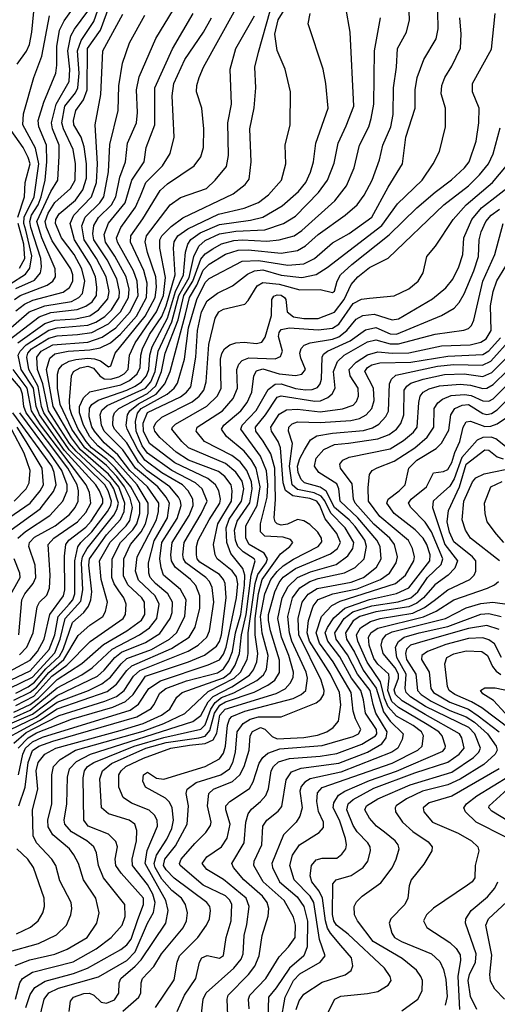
# Model space of a CAD drawing. Extents: x 997028 to 1115134, y 536408 to 618974.
# Tile 286 of 473: x 1018903 to 1021226, y 591760 to 596546. Entities that reach past the tile are written whole.
import ezdxf

# ---------------------------------------------------------------- set-up
doc = ezdxf.new("R2010")
doc.units = 0

msp = doc.modelspace()

# ---------------------------------------------------------------- linework, layer by layer
at = {"layer": '0CON10XD'}
for points in [[(1018797.3, 594995), (1018950, 595125), (1019025, 595154.5), (1019155, 595176.6), (1019191.6, 595195), (1019208.8, 595215), (1019220.6, 595275), (1019205.6, 595335), (1019169.1, 595405), (1019107.6, 595485), (1019078, 595555), (1019079.7, 595575), (1019095, 595601.9), (1019175, 595669.1), (1019210.6, 595719.4), (1019228.8, 595775), (1019228.3, 595845), (1019217.7, 595927.7), (1019202.4, 595975), (1019167.1, 596035), (1019164.8, 596055), (1019176.9, 596105), (1019213.3, 596156.7), (1019231.2, 596205), (1019232.8, 596405), (1019295.8, 596494.2), (1019355.2, 596655)], [(1018885, 595239.7), (1018975, 595278.9), (1019005.5, 595315), (1019010.3, 595345), (1019006.6, 595385), (1018957.1, 595535), (1018952.8, 595565), (1018961.5, 595595), (1018993.5, 595646.5), (1019008.7, 595685), (1019026.9, 595765), (1019035.9, 595854.1), (1019033.3, 595935), (1018996.2, 596025), (1018993, 596055), (1019020.4, 596145), (1019079.2, 596285), (1019084.8, 596325), (1019083.4, 596415), (1019097.2, 596495), (1019119.8, 596540.2), (1019221.1, 596685)], [(1018885, 595130), (1018927.3, 595162.7), (1018967.4, 595182.6), (1019115, 595221.6), (1019145.4, 595244.6), (1019162, 595275), (1019162.3, 595305), (1019152.2, 595335), (1019061.5, 595471.5), (1019033.2, 595535), (1019027.7, 595565), (1019041.6, 595605), (1019075, 595656.4), (1019150.4, 595725), (1019173.6, 595765), (1019174.6, 595845), (1019164.2, 595915), (1019115.9, 596015), (1019108.9, 596045), (1019123.3, 596125), (1019175, 596190.2), (1019186.7, 596215), (1019192.4, 596285), (1019185.3, 596395), (1019202.6, 596445), (1019263.8, 596536.2), (1019315, 596681.2)], [(1018716.8, 593065), (1018965, 593169.3), (1019085, 593260.8), (1019281.3, 593355), (1019315, 593384.5), (1019366.6, 593445), (1019398.9, 593471.1), (1019515, 593518.7), (1019585, 593562.4), (1019635.5, 593635), (1019644.2, 593665), (1019647.2, 593715), (1019624.1, 593755), (1019564.1, 593805), (1019538.3, 593835), (1019530.8, 593855), (1019530, 593905), (1019558, 594012), (1019622.4, 594125), (1019631.8, 594195), (1019616, 594225), (1019574.6, 594275), (1019466.5, 594366.5), (1019404.7, 594454.7), (1019314.6, 594545), (1019300.5, 594575), (1019294.9, 594625), (1019302.2, 594647.8), (1019329.1, 594670.9), (1019515.6, 594755), (1019540.6, 594785), (1019561.5, 594835), (1019576.4, 594935), (1019643.2, 595076.8), (1019677.1, 595205), (1019726.8, 595293.2), (1019750.1, 595395), (1019775.3, 595444.7), (1019805, 595471.7), (1019875, 595504), (1019955, 595517.5), (1020095.9, 595524.1), (1020185.5, 595555), (1020245, 595590.2), (1020356.3, 595705), (1020400.7, 595765), (1020431.9, 595848.1), (1020452.1, 595945), (1020490.9, 596029.1), (1020527.4, 596125), (1020510, 596485), (1020489.2, 596605)], [(1018835, 593368), (1018955, 593432.6), (1018990.4, 593475), (1019021.9, 593535), (1019050, 593655), (1019116.4, 593745), (1019122.3, 593775), (1019121.9, 593938.1), (1019127.5, 593995), (1019142.5, 594015), (1019225, 594078.9), (1019251.2, 594108.8), (1019307.2, 594195), (1019307.4, 594215), (1019291.9, 594255), (1019273.3, 594285), (1019122, 594452), (1018999.5, 594625), (1018983.3, 594665), (1018969.9, 594755), (1018910.6, 594845), (1018896.8, 594915), (1018905.1, 594935), (1018934.5, 594965.5), (1019045, 595037), (1019085, 595048.4), (1019235, 595060.7), (1019274.2, 595075.8), (1019317.8, 595102.2), (1019350, 595135), (1019386.8, 595195), (1019389.6, 595225), (1019376.5, 595286.5), (1019328.2, 595378.2), (1019264.1, 595475), (1019258.9, 595505), (1019263.5, 595545), (1019286.6, 595583.4), (1019349.5, 595645), (1019371.1, 595685), (1019390.6, 595779.4), (1019417.7, 595855), (1019428, 595945), (1019470.7, 596045), (1019475.7, 596095), (1019471.7, 596205), (1019485, 596268.1), (1019566, 596454), (1019651.6, 596595)], [(1018875, 593180.3), (1018955, 593216.8), (1018995, 593248.4), (1019085, 593338.1), (1019205, 593416.4), (1019311, 593509), (1019424.8, 593575), (1019495, 593627.5), (1019512.3, 593655), (1019510.8, 593715), (1019497.8, 593735), (1019429.3, 593799.3), (1019407.8, 593842.2), (1019410.3, 593925), (1019443.1, 593995), (1019493.7, 594056.3), (1019515.3, 594095), (1019528.3, 594145), (1019528.9, 594195), (1019474.7, 594285), (1019360.7, 594410.7), (1019283.8, 594475), (1019245, 594518.3), (1019213.2, 594575), (1019194.7, 594635), (1019194.4, 594665), (1019213, 594707), (1019245, 594736.7), (1019395, 594771.3), (1019437.4, 594792.6), (1019475.4, 594825), (1019490, 594855), (1019492.2, 594915), (1019501.1, 594945), (1019535.3, 595015), (1019595, 595103), (1019616, 595154), (1019659.9, 595305), (1019650.7, 595435), (1019654.1, 595465.9), (1019671.7, 595495), (1019720.9, 595529.1), (1019869.4, 595600.6), (1019995, 595629.5), (1020065, 595657.1), (1020113.9, 595695), (1020176.8, 595765), (1020197.3, 595845), (1020194.5, 595935), (1020218.2, 596035), (1020219.5, 596195), (1020194.6, 596305), (1020155, 596396), (1020144.5, 596475), (1020159.8, 596545), (1020188.9, 596591.1)], [(1018753.8, 593006.2), (1019000.3, 593139.7), (1019085, 593195.2), (1019329.5, 593280.5), (1019374.3, 593315.7), (1019425, 593382.6), (1019449.4, 593405), (1019641.4, 593488.6), (1019727.4, 593545), (1019757.3, 593592.7), (1019780.2, 593685), (1019778.8, 593745), (1019759.8, 593795), (1019733.9, 593825), (1019659.4, 593885), (1019642.1, 593915), (1019638.2, 593945), (1019644.6, 594005), (1019727.3, 594135), (1019747.6, 594185), (1019745.2, 594215), (1019722, 594255), (1019694.4, 594284.4), (1019595, 594343.7), (1019511.6, 594405), (1019477.9, 594455), (1019425.4, 594555), (1019420.5, 594575), (1019427.8, 594625), (1019439.5, 594645), (1019481.1, 594678.9), (1019567, 594725), (1019608.9, 594775), (1019634.5, 594835.5), (1019710.2, 595115), (1019728.5, 595195), (1019764.1, 595255.9), (1019795, 595328.3), (1019825, 595358.1), (1019904.5, 595405.5), (1019965.1, 595424.9), (1020015, 595426.7), (1020175, 595410.5), (1020255, 595423.2), (1020293.8, 595446.2), (1020355, 595501.6), (1020486.1, 595595), (1020544.2, 595645.8), (1020578, 595692), (1020617.5, 595765), (1020652.9, 595865), (1020669.2, 595935), (1020708.9, 596025), (1020719, 596085), (1020720.7, 596215), (1020735.9, 596315), (1020741.2, 596405), (1020783.8, 596485), (1020798.5, 596545), (1020796.9, 596585)], [(1018815, 593073.9), (1018982.9, 593155), (1019085, 593228), (1019237.9, 593285), (1019303.2, 593316.8), (1019345, 593349.2), (1019396.6, 593415), (1019425, 593440.6), (1019545, 593484.9), (1019631.9, 593535), (1019666.3, 593565), (1019706.5, 593645), (1019713.4, 593725), (1019686, 593776), (1019602.9, 593845), (1019590.9, 593880.9), (1019585.4, 593925), (1019595.3, 594005), (1019669.4, 594120.6), (1019688, 594185), (1019686.1, 594205), (1019675.5, 594225), (1019632.8, 594275), (1019521.5, 594355), (1019481.1, 594395), (1019425, 594488.6), (1019364.2, 594555), (1019356.8, 594575), (1019358.6, 594615), (1019364.8, 594635), (1019386, 594655), (1019525, 594728.1), (1019564.7, 594765.3), (1019593.6, 594835), (1019610.8, 594925), (1019673.3, 595086.7), (1019702.4, 595205), (1019745.5, 595275), (1019785, 595382), (1019805, 595407.5), (1019842.6, 595432.6), (1019885, 595456), (1019945, 595471.7), (1019985.1, 595474.9), (1020105, 595468.3), (1020164.9, 595475.1), (1020238.2, 595495), (1020275, 595520.7), (1020435.3, 595665), (1020491.8, 595738.2), (1020529.5, 595825), (1020555.8, 595935), (1020601.9, 596025), (1020613.2, 596065), (1020624.8, 596135), (1020629.4, 596395), (1020658, 596555)], [(1018825, 594968.6), (1018998.5, 595101.5), (1019055, 595121.9), (1019182.6, 595137.4), (1019225, 595153.3), (1019255.5, 595175), (1019276.8, 595205), (1019279.3, 595245), (1019272, 595295), (1019247.2, 595352.8), (1019169.6, 595475), (1019149.3, 595555), (1019167.1, 595595), (1019252.7, 595685), (1019277.7, 595755), (1019281.9, 595845), (1019271, 596035), (1019298.1, 596181.9), (1019307.7, 596395), (1019405, 596571.8)], [(1018855, 595260.3), (1018931.4, 595308.6), (1018952.9, 595337.1), (1018962.1, 595397.9), (1018932.6, 595522.6), (1018924.4, 595555), (1018925.7, 595585), (1018973.9, 595685), (1018996.4, 595845), (1018980.6, 595920.6), (1018918.3, 596035), (1018921.5, 596088.5), (1018972.1, 596265), (1019011.1, 596368.9), (1019047.7, 596565)], [(1018855, 593295.9), (1018965, 593349.1), (1019075, 593468.9), (1019100.7, 593535), (1019125.3, 593635), (1019201, 593719), (1019211.3, 593775), (1019204.3, 593905), (1019209.4, 593935), (1019232.4, 593975), (1019361.9, 594138.1), (1019376.4, 594165), (1019383.3, 594195), (1019361.8, 594265), (1019343.5, 594295), (1019178.1, 594448.1), (1019146.5, 594485), (1019043.5, 594645), (1019016.2, 594776.2), (1018989.7, 594845), (1018987.6, 594905), (1019007.8, 594935), (1019065, 594965.7), (1019235, 594978.9), (1019305, 595002.3), (1019371.7, 595048.3), (1019441.3, 595125), (1019479.7, 595205), (1019474.9, 595274.9), (1019456.9, 595325), (1019378.9, 595465), (1019373.5, 595485), (1019395.2, 595535), (1019467.4, 595635), (1019491, 595689), (1019516.5, 595755), (1019598.6, 595835), (1019635, 595895.7), (1019654.7, 595975), (1019644.8, 596175), (1019653, 596235), (1019707.2, 596352.8), (1019796.8, 596485), (1019835.7, 596555)], [(1018862.3, 593337.7), (1018955, 593381.2), (1019047.3, 593485), (1019073.6, 593555), (1019091.3, 593645), (1019144.6, 593705), (1019161.5, 593725), (1019171.8, 593755), (1019171.2, 593915), (1019186.5, 593983.5), (1019201.1, 594005), (1019255, 594056.2), (1019330, 594155), (1019347.4, 594185), (1019350.2, 594205), (1019334.2, 594255), (1019317.4, 594285), (1019144.8, 594454.8), (1019020.8, 594635), (1019009.7, 594665), (1018993.5, 594763.5), (1018948.6, 594845), (1018939, 594905), (1018943.8, 594925), (1018960.7, 594945), (1019045, 594997.2), (1019085, 595009.4), (1019185.1, 595015.1), (1019255, 595025.3), (1019335, 595066.5), (1019394.4, 595125), (1019433.1, 595195), (1019435.1, 595235), (1019421.8, 595295), (1019366.7, 595396.7), (1019321.4, 595465), (1019315, 595500.8), (1019335, 595555.8), (1019416.4, 595655), (1019448.8, 595765), (1019509, 595855), (1019518.8, 595925), (1019560.4, 596035), (1019560.5, 596215), (1019645.8, 596404.2), (1019747.3, 596575)], [(1018875, 593029.5), (1018935, 593081), (1018975, 593102.6), (1019095, 593164.1), (1019317, 593233), (1019373.5, 593256.5), (1019412.2, 593285), (1019457.6, 593355), (1019487.5, 593382.5), (1019723.2, 593476.8), (1019771.4, 593505), (1019813.2, 593545), (1019826.6, 593575), (1019847.7, 593715), (1019840, 593785), (1019825.9, 593815), (1019808.4, 593835), (1019711.5, 593905), (1019699.9, 593925), (1019697.2, 593945), (1019702.5, 594005), (1019786.5, 594143.5), (1019814.5, 594205), (1019790.8, 594265), (1019759, 594295), (1019643.1, 594355), (1019525, 594437.9), (1019499, 594475), (1019469.5, 594545), (1019466.8, 594593.2), (1019476.8, 594633.2), (1019494.7, 594655), (1019620, 594725), (1019654.5, 594755), (1019670.6, 594779.4), (1019704.3, 594895), (1019725, 595047.5), (1019764.1, 595185), (1019805, 595268.3), (1019825, 595287.7), (1019985, 595371.2), (1020065, 595375.6), (1020207.8, 595352.2), (1020285, 595359.5), (1020337.3, 595385), (1020425, 595460.5), (1020505, 595505.7), (1020616.2, 595585), (1020695, 595731.5), (1020764.7, 595845), (1020781.4, 595975), (1020825.9, 596115), (1020826.2, 596205), (1020836.3, 596265), (1020867.8, 596352.2), (1020927.9, 596452.1), (1020938.5, 596501.5), (1020937, 596585)], [(1018875, 593153.9), (1018955, 593189.2), (1019085, 593297.5), (1019205, 593361.2), (1019255.4, 593394.6), (1019353.4, 593486.6), (1019486.7, 593555), (1019535, 593590.2), (1019570.2, 593635), (1019581.5, 593705), (1019562.4, 593745), (1019480.9, 593820.9), (1019466.5, 593865), (1019475.2, 593935), (1019569.4, 594115), (1019578.6, 594155), (1019579.5, 594195), (1019524.9, 594275), (1019439.3, 594355), (1019380.9, 594430.9), (1019315, 594488.5), (1019267.2, 594545), (1019255, 594565.9), (1019241.9, 594615), (1019242.8, 594657.2), (1019255, 594675.5), (1019284.3, 594695.7), (1019425, 594744.7), (1019465, 594764.3), (1019495, 594785.7), (1019519.7, 594815), (1019531.8, 594845), (1019536, 594915), (1019547, 594955), (1019622.6, 595095), (1019660.6, 595225), (1019700.2, 595305), (1019709.9, 595415), (1019721, 595455), (1019735, 595478), (1019781, 595509), (1019875, 595550), (1020025, 595571.2), (1020085, 595585.6), (1020179.6, 595640.4), (1020259, 595711), (1020294.3, 595755), (1020316.8, 595805), (1020331.6, 595855), (1020342.8, 595945), (1020402.9, 596115), (1020392.7, 596235), (1020378.8, 596305), (1020306.9, 596525), (1020316.5, 596575)], [(1018875, 593237.8), (1018955, 593276.5), (1018985, 593302.1), (1019045, 593373.2), (1019118.1, 593435), (1019187.9, 593552.1), (1019245, 593603), (1019308, 593645), (1019321.2, 593668.8), (1019330.2, 593715), (1019299.1, 593825), (1019292.3, 593915), (1019343.2, 594006.8), (1019421.3, 594085), (1019439, 594111), (1019451.4, 594175), (1019440.4, 594219.6), (1019413, 594275), (1019376, 594325), (1019325, 594378), (1019219.6, 594465), (1019156.7, 594555), (1019100.4, 594675), (1019087.2, 594755), (1019086.6, 594823.4), (1019093.6, 594846.4), (1019112.2, 594867.8), (1019143.9, 594886.1), (1019175.7, 594894.3), (1019235, 594900.5), (1019267.5, 594897.5), (1019297, 594887), (1019335, 594858.5), (1019347.3, 594862.7), (1019368.1, 594925), (1019513, 595105), (1019562.1, 595195), (1019568.7, 595245), (1019565.6, 595295), (1019524.4, 595414.4), (1019514.1, 595465.9), (1019520.4, 595495), (1019634.7, 595645), (1019685, 595681.1), (1019811.5, 595725), (1019854.7, 595765), (1019908.6, 595831.4), (1019918.3, 595885), (1019915.2, 596045), (1019932.7, 596135), (1019926.7, 596305), (1019953.8, 596405), (1020044.8, 596565)], [(1018878.1, 595185), (1018906.4, 595205), (1019036.5, 595255), (1019064.7, 595275), (1019078, 595295), (1019076.7, 595335), (1019011.1, 595485), (1018987.4, 595565), (1019055, 595710.7), (1019088.8, 595765), (1019095, 595883.3), (1019094.8, 595935), (1019063.1, 596015), (1019057.7, 596045), (1019080.3, 596135), (1019144.1, 596245), (1019148, 596305), (1019137.8, 596395), (1019153, 596467), (1019169.9, 596500.1), (1019235, 596587.4)], [(1018885, 593212.1), (1018971.7, 593258.3), (1019060.5, 593355), (1019132.1, 593407.9), (1019246.7, 593523.3), (1019406.7, 593635), (1019418.4, 593655), (1019421.6, 593705), (1019410.4, 593735), (1019385, 593769.8), (1019362.9, 593802.9), (1019351.8, 593835), (1019352.6, 593925), (1019393.5, 594005), (1019453.8, 594066.2), (1019473.4, 594095), (1019487.4, 594145), (1019487.6, 594195), (1019444.6, 594275), (1019367.6, 594367.6), (1019327.5, 594407.5), (1019253.2, 594465), (1019226.1, 594495), (1019188.1, 594555), (1019156.8, 594625), (1019147.4, 594655), (1019145.1, 594695), (1019155.2, 594815), (1019165, 594836.1), (1019196.9, 594853.1), (1019235, 594861.6), (1019261.7, 594851.7), (1019293.9, 594813.9), (1019315, 594800.1), (1019345, 594797.7), (1019385, 594809.3), (1019412, 594825), (1019430.5, 594845), (1019437.3, 594915), (1019465.7, 594974.3), (1019568.4, 595125), (1019603, 595205), (1019613.1, 595293.1), (1019584.9, 595434.9), (1019584.8, 595475), (1019594.4, 595495), (1019640.1, 595539.9), (1019697, 595583), (1019940.8, 595699.2), (1020000.5, 595745), (1020019.2, 595770.8), (1020029.1, 595855), (1020021.8, 596015), (1020043.4, 596116.6), (1020051.4, 596215), (1020046.9, 596315), (1020065, 596388), (1020120.8, 596589.2)], [(1018891.2, 596328.8), (1018937.1, 596392.9), (1018950.6, 596425), (1018963, 596485), (1018971.5, 596585)], [(1018894.9, 594975.1), (1019025, 595069.3), (1019075, 595085.9), (1019175, 595092.4), (1019243.9, 595106.1), (1019286.6, 595135), (1019331.4, 595188.6), (1019339.3, 595225), (1019323.6, 595295), (1019277, 595385), (1019216.5, 595475), (1019206.4, 595543.6), (1019221.5, 595585), (1019293.8, 595655), (1019313.3, 595685), (1019335, 595806), (1019341.7, 595938.3), (1019381.8, 596105), (1019384.8, 596224.8), (1019404.2, 596335), (1019437.3, 596432.7), (1019511.9, 596568.1)], [(1018895.7, 593005), (1018944.4, 593055.6), (1018985, 593079.4), (1019155, 593146.4), (1019356.2, 593203.8), (1019418.8, 593231.2), (1019456, 593265), (1019516, 593355), (1019724, 593425), (1019802.5, 593457.5), (1019860.1, 593499.9), (1019875, 593522.9), (1019885, 593555.6), (1019907.1, 593735), (1019903.4, 593805), (1019895.1, 593825.1), (1019875, 593848.3), (1019779.1, 593909.1), (1019766.9, 593925), (1019763.1, 593945), (1019763.4, 593985), (1019771.9, 594015), (1019824.3, 594115), (1019876, 594195), (1019879.1, 594215), (1019871.2, 594255), (1019856, 594285), (1019818.1, 594315), (1019658.2, 594391.8), (1019534.9, 594484.9), (1019504.9, 594545), (1019503.7, 594585), (1019525, 594635.7), (1019685, 594713.1), (1019714, 594735), (1019735, 594761.8), (1019760.5, 594905), (1019767.6, 595035), (1019787, 595125), (1019815, 595178.6), (1019865, 595215.7), (1019938.5, 595251.5), (1020011, 595309), (1020044.9, 595325.1), (1020085, 595329.1), (1020175, 595303.7), (1020275, 595292.7), (1020345, 595307.1), (1020398.4, 595341.6), (1020664.5, 595545.5), (1020739.8, 595650.2), (1020860.7, 595765), (1020913.6, 595845), (1020944.6, 595905.4), (1020973.6, 596025), (1020974.6, 596115), (1020953.6, 596185), (1020955.5, 596225), (1020970.9, 596265), (1021005, 596320), (1021046.4, 596406.4), (1021050, 596475), (1021043.8, 596555)], [(1018898, 592875), (1018918.8, 592975), (1018932.1, 593005), (1018965, 593035.4), (1019015, 593058.1), (1019440.4, 593189.6), (1019480.7, 593219.3), (1019530.7, 593295), (1019588.1, 593331.9), (1019820.3, 593409.7), (1019875.1, 593434.9), (1019895, 593462.2), (1019907.9, 593495), (1019958, 593735), (1019963.5, 593803.5), (1019957.3, 593837.3), (1019936, 593866), (1019864.1, 593925), (1019854.1, 593945), (1019846.1, 593995), (1019866.9, 594095), (1019933.3, 594205), (1019937.3, 594255), (1019931.5, 594285), (1019900.2, 594325), (1019869.8, 594349.8), (1019725, 594405.1), (1019664, 594444), (1019584.4, 594515), (1019560, 594545), (1019555, 594565.6), (1019564.7, 594585.3), (1019595, 594614), (1019742.2, 594687.8), (1019776.9, 594715), (1019799.4, 594745), (1019810, 594785), (1019823.5, 594966.5), (1019854.7, 595095), (1019871.3, 595125), (1019895, 595138.1), (1019997.5, 595162.5), (1020015, 595180.5), (1020058.6, 595251.4), (1020085, 595267.7), (1020165, 595259.3), (1020265, 595232.7), (1020364.4, 595234.4), (1020425, 595219.4), (1020435, 595226), (1020447.5, 595275), (1020463.4, 595305), (1020518.8, 595355), (1020700, 595500), (1020835, 595630.7), (1020923, 595707), (1021003.6, 595766.4), (1021066.7, 595825), (1021089.7, 595855), (1021123.4, 595955), (1021136.1, 596045), (1021137.3, 596115), (1021104.6, 596195), (1021104.6, 596235), (1021198.3, 596401.7), (1021215.4, 596575)], [(1019394.3, 594115.7), (1019411.4, 594155), (1019415.2, 594195), (1019385.1, 594275), (1019335, 594337.3), (1019199.9, 594455), (1019155, 594512.4), (1019066.1, 594665), (1019034.2, 594845.8), (1019050.1, 594899.9), (1019075, 594921.3), (1019139.2, 594935), (1019245, 594940.3), (1019295, 594950.3), (1019345, 594975.4), (1019393.4, 595016.6), (1019470.9, 595105), (1019519.8, 595195), (1019522.8, 595265), (1019506.5, 595326.5), (1019442.5, 595465), (1019444.1, 595495), (1019503, 595577), (1019585.8, 595715), (1019621.8, 595748.2), (1019751.4, 595835), (1019785, 595878.8), (1019797.1, 595925), (1019798.5, 596015), (1019788.8, 596115), (1019763.8, 596195), (1019764.6, 596225), (1019776.1, 596265), (1019797.2, 596315), (1019946.5, 596583.5)], [(1018894.9, 595585), (1018926.6, 595685), (1018929.7, 595755), (1018953.8, 595845), (1018945, 595876), (1018919.7, 595925), (1018843, 596035)], [(1018899.7, 592725), (1018930.1, 592815), (1018944.2, 592935), (1018965, 592993.7), (1018996.6, 593015), (1019065, 593038.9), (1019473.5, 593156.5), (1019542, 593198), (1019556.5, 593215), (1019585, 593272.6), (1019613.8, 593295), (1019715, 593331.6), (1019865, 593371.2), (1019895, 593390.6), (1019920.9, 593429.1), (1019938.1, 593475), (1019953.1, 593565), (1019979.1, 593655), (1019997.1, 593797.1), (1019997.6, 593845), (1019988.7, 593878.7), (1019930.4, 593950.4), (1019909.9, 594005), (1019908.2, 594075), (1019922.5, 594117.5), (1019982.6, 594205), (1019992.7, 594265), (1019985, 594302.5), (1019955, 594347.1), (1019905, 594388.9), (1019724.8, 594465), (1019691.6, 594495), (1019643.7, 594555), (1019645.8, 594565), (1019661, 594579), (1019812.7, 594667.3), (1019865, 594717.8), (1019883.2, 594755), (1019880, 594895), (1019886.1, 594923.9), (1019898.8, 594945), (1019924.8, 594965.2), (1019955, 594974.8), (1019995, 594977.8), (1020055, 594971.3), (1020081.3, 594978.7), (1020097, 595003), (1020127.4, 595107.4), (1020128.9, 595185), (1020138.6, 595201.4), (1020155, 595208.8), (1020175, 595206.2), (1020190.9, 595195), (1020196.9, 595185), (1020203.5, 595125), (1020235, 595101.8), (1020285, 595093.1), (1020355, 595093.4), (1020435, 595123.2), (1020480.5, 595185), (1020515, 595257.8), (1020547.4, 595295), (1020605, 595341.7), (1020695, 595387.1), (1020965.9, 595645), (1021085, 595738.3), (1021139, 595791), (1021183, 595845), (1021206.4, 595893.6), (1021240.4, 596019.6)], [(1018845, 592012.5), (1018995.6, 592055), (1019083.2, 592096.8), (1019131.5, 592145), (1019152.5, 592195), (1019157.3, 592225), (1019154, 592255), (1019099.3, 592359.3), (1019079.4, 592435), (1019059.7, 592465), (1018985, 592544.6), (1018969.4, 592579.4), (1018965.2, 592705), (1018992.4, 592805), (1018984.2, 592895), (1018993.8, 592935), (1019026.3, 592975), (1019079.1, 593005), (1019391.4, 593091.4), (1019503.1, 593125), (1019593.8, 593165), (1019634.3, 593195), (1019667.6, 593252.4), (1019694.1, 593275), (1019895, 593346.3), (1019928.2, 593371.8), (1019951.5, 593408.5), (1019972.4, 593465), (1019981.9, 593555), (1020005.3, 593654.7), (1020028.8, 593845), (1020049, 593915), (1020043.8, 593925), (1019989.5, 593959.5), (1019964.9, 593984.9), (1019952.3, 594015), (1019948.7, 594065), (1019961.2, 594108.8), (1020022, 594198), (1020033.8, 594265), (1020030.5, 594299.5), (1020008.7, 594355), (1019976.3, 594396.3), (1019935, 594427.2), (1019802.7, 594495), (1019762.2, 594545), (1019765.9, 594565), (1019888.9, 594645), (1019941.9, 594705), (1019963.3, 594755), (1019959.3, 594845), (1019969.4, 594870.6), (1019985, 594889.6), (1020018.1, 594901.9), (1020145, 594896.5), (1020172.1, 594907.9), (1020180.9, 594935), (1020162.3, 595005), (1020164.8, 595025), (1020175, 595039.1), (1020215, 595047.7), (1020355, 595037.6), (1020425, 595045.8), (1020455, 595066.3), (1020525, 595166.8), (1020565, 595187.5), (1020605, 595191.6), (1020725, 595203.3), (1020795, 595237.7), (1020841.5, 595275), (1020865.5, 595315), (1020882.5, 595395), (1020925.6, 595445), (1021011.1, 595575), (1021075.2, 595645), (1021202.9, 595755), (1021270.7, 595835)], [(1018880.8, 591949.2), (1018953.4, 591976.6), (1019073.8, 592003.8), (1019135, 592027.4), (1019231.1, 592085), (1019279.4, 592155), (1019289.4, 592205), (1019273.6, 592275), (1019213.3, 592365), (1019189.7, 592445), (1019167.1, 592487.1), (1019145.4, 592515), (1019064.3, 592584.3), (1019042.1, 592622.1), (1019040.6, 592655), (1019060.4, 592735), (1019059.6, 592875), (1019068.4, 592915), (1019100, 592950), (1019175.5, 592994.5), (1019503.1, 593086.9), (1019605, 593124.5), (1019706.5, 593173.5), (1019819.7, 593280.3), (1019946.9, 593345), (1019977.6, 593375), (1020009, 593435), (1020014.4, 593465), (1020015.1, 593565), (1020048, 593805), (1020061.1, 593848.9), (1020101.6, 593905), (1020107.8, 593925), (1020092.4, 593952.4), (1020019.8, 593995), (1020002.3, 594025), (1020003, 594085), (1020057.9, 594185), (1020072.6, 594275), (1020053.4, 594365), (1020030.3, 594405), (1019995, 594447.9), (1019909.5, 594519.5), (1019884.7, 594555), (1019896.2, 594575), (1019978.8, 594645), (1020009.3, 594685), (1020032.7, 594735), (1020042.5, 594815), (1020055, 594839.3), (1020085, 594848.3), (1020165, 594824.6), (1020244.4, 594815.6), (1020275, 594822.9), (1020294, 594845), (1020269.7, 594899.7), (1020265.8, 594925), (1020272.3, 594947.7), (1020286.6, 594963.4), (1020315.2, 594974.8), (1020425, 594992.9), (1020455, 595003.9), (1020494.8, 595035), (1020539.3, 595090.7), (1020571.5, 595108.5), (1020626.4, 595113.6), (1020715, 595086), (1020745, 595092.4), (1020911, 595189), (1020975, 595241.8), (1021009.8, 595285), (1021039.5, 595345), (1021058.6, 595405), (1021063.8, 595485), (1021102.2, 595575), (1021149.3, 595630.7), (1021307.1, 595755)], [(1018882.8, 591785), (1018904.3, 591865), (1018917.4, 591885), (1018965, 591916.5), (1019163.5, 591966.5), (1019275, 592028.8), (1019348, 592085), (1019402.5, 592145), (1019416.8, 592186.8), (1019414, 592245), (1019311.4, 592375), (1019286.8, 592435), (1019276.3, 592496.3), (1019263.7, 592525), (1019230.3, 592555), (1019155, 592598.1), (1019122.6, 592635), (1019119.8, 592655), (1019133.1, 592735), (1019135.5, 592864.5), (1019146.4, 592905), (1019180.1, 592939.9), (1019248.2, 592975), (1019745.5, 593134.5), (1019785, 593164), (1019820.5, 593229.5), (1019843.6, 593256.4), (1019935, 593303.6), (1020020.3, 593359.7), (1020039.9, 593385), (1020057.2, 593425), (1020061.3, 593465), (1020047.9, 593555), (1020048.6, 593635), (1020063.9, 593756.1), (1020083.2, 593825), (1020171, 593949), (1020217.3, 593985), (1020232.1, 594005), (1020219.7, 594019.7), (1020185, 594030.5), (1020095, 594034.7), (1020075, 594056), (1020074.1, 594095), (1020107.3, 594225), (1020110.1, 594285), (1020102.9, 594352.9), (1020075, 594424.3), (1019979.2, 594555), (1019986, 594575), (1020053.3, 594646.7), (1020111.1, 594748.9), (1020145, 594774), (1020175, 594776.1), (1020245, 594753.3), (1020293.2, 594746.8), (1020325, 594747.8), (1020351.9, 594758.1), (1020365.1, 594774.9), (1020371.2, 594798.8), (1020374.8, 594905), (1020380.8, 594919.2), (1020399.7, 594935), (1020510.2, 594985), (1020585, 595038.3), (1020635, 595049), (1020705, 595018.9), (1020735, 595017.7), (1020955, 595108.2), (1021016.2, 595143.8), (1021039.8, 595170.2), (1021065, 595213.6), (1021111.2, 595325), (1021133.8, 595395), (1021137.6, 595475), (1021147.5, 595515), (1021170, 595565), (1021196.1, 595595), (1021235.8, 595625)], [(1018902.7, 595337.3), (1018927.9, 595385), (1018922.9, 595455), (1018896.4, 595555)], [(1018933.9, 591745), (1018955, 591807.7), (1018977.7, 591842.3), (1019027.5, 591872.5), (1019165, 591909.5), (1019233.8, 591936.2), (1019395, 592025.7), (1019425, 592049.6), (1019445, 592076.9), (1019477.7, 592172.3), (1019505.2, 592245), (1019504.8, 592275), (1019396.7, 592396.7), (1019370.7, 592435), (1019368.1, 592465), (1019378.8, 592525), (1019371.3, 592551.3), (1019335, 592587.5), (1019236.9, 592625), (1019215, 592654.3), (1019211.4, 592861.4), (1019218.7, 592895), (1019233.1, 592915), (1019263.8, 592935), (1019460.9, 593015), (1019605, 593057.3), (1019785, 593096.8), (1019805, 593118.1), (1019832.9, 593195), (1019853.3, 593226.7), (1019885, 593251.1), (1019944.1, 593274.1), (1020056.5, 593333.5), (1020088.7, 593361.3), (1020103.1, 593386.9), (1020111.8, 593455), (1020083, 593563), (1020074.5, 593645), (1020094.7, 593755), (1020125.3, 593825), (1020155, 593864.3), (1020185, 593890.8), (1020235, 593924), (1020354.1, 593985), (1020372.4, 594007.6), (1020371.2, 594025), (1020353.5, 594055), (1020315, 594091.5), (1020285, 594110), (1020255, 594115.7), (1020205.8, 594094.2), (1020175, 594089.4), (1020155.4, 594095), (1020145.7, 594105), (1020140.2, 594125), (1020147.3, 594212.7), (1020143.8, 594365), (1020124.7, 594434.7), (1020087.5, 594497.5), (1020052.5, 594545), (1020050.2, 594565), (1020099, 594625), (1020155, 594711), (1020175, 594717.3), (1020338.4, 594691.6), (1020366.2, 594693.8), (1020401.5, 594708.5), (1020423.2, 594726.8), (1020437.7, 594755), (1020430, 594835), (1020448.7, 594885), (1020481.4, 594915), (1020595, 594979.7), (1020635, 594990.1), (1020705, 594970.2), (1020745, 594970), (1020922.9, 595017.1), (1021063.8, 595036.2), (1021085.9, 595044.1), (1021100.3, 595059.7), (1021111.2, 595085), (1021156.1, 595275), (1021214.3, 595405), (1021255, 595555.4)], [(1018984.1, 591625), (1019022.7, 591785), (1019044.7, 591815), (1019092.4, 591837.6), (1019286.6, 591893.4), (1019425, 591972.8), (1019464.4, 592015.6), (1019525, 592153.9), (1019554.4, 592205.6), (1019562.7, 592255), (1019551.4, 592295), (1019525, 592342.4), (1019452.4, 592435), (1019449.8, 592465), (1019470.7, 592555), (1019473.4, 592605), (1019464.1, 592635), (1019435.4, 592655.4), (1019335.7, 592685.7), (1019301.6, 592715), (1019293.5, 592855), (1019305.7, 592895), (1019349.7, 592930.3), (1019517.1, 593005), (1019615, 593031.6), (1019775, 593054.6), (1019805, 593063.9), (1019828.8, 593091.2), (1019851.3, 593175), (1019876, 593214), (1019905, 593229.9), (1020043.7, 593276.3), (1020109.7, 593310.3), (1020144.5, 593335.5), (1020166.8, 593373.2), (1020166.9, 593433.1), (1020123.5, 593575), (1020112.7, 593625), (1020112.7, 593655), (1020143.5, 593765), (1020165, 593810.2), (1020184.4, 593835.6), (1020245, 593877.9), (1020415, 593949), (1020449.2, 593975), (1020463.4, 594005), (1020445, 594048.9), (1020389.4, 594119.4), (1020363.3, 594185), (1020347.5, 594205), (1020315, 594217.7), (1020231.7, 594231.7), (1020196.7, 594256.7), (1020185.1, 594295), (1020171.7, 594465), (1020160.3, 594495), (1020128.4, 594545), (1020124.8, 594565), (1020165, 594628.4), (1020201.2, 594648.8), (1020255, 594653.3), (1020365, 594639.6), (1020473.5, 594653.5), (1020525, 594672.4), (1020540.8, 594689.2), (1020551.6, 594715), (1020549.6, 594755), (1020509.8, 594815), (1020505.2, 594845), (1020538.9, 594881.1), (1020595, 594917.3), (1020645, 594931.8), (1020715, 594924.7), (1020795, 594926.4), (1020955, 594959.6), (1021094, 594966), (1021145, 594978), (1021171.1, 594995), (1021196.2, 595035), (1021193.3, 595155), (1021205.4, 595224.6), (1021223.7, 595276.3), (1021311.7, 595418.3)], [(1019143.6, 591725), (1019150, 591775), (1019164.4, 591795), (1019215, 591812.8), (1019243.7, 591813.7), (1019263.8, 591805), (1019300.4, 591770.4), (1019325, 591764.8), (1019365, 591781.4), (1019385.5, 591814.5), (1019387.5, 591865), (1019394.8, 591885), (1019465.3, 591944.7), (1019493.4, 591976.6), (1019614.3, 592155), (1019626, 592215), (1019613.3, 592265), (1019513.1, 592445), (1019522.6, 592507.4), (1019572.9, 592625), (1019572.5, 592655), (1019558.7, 592678.7), (1019532.8, 592702.8), (1019446.9, 592736.9), (1019406.9, 592765), (1019385.7, 592815), (1019385.2, 592875), (1019396.2, 592895), (1019419.5, 592915), (1019505, 592956.8), (1019639.1, 593005), (1019729.3, 593019.3), (1019805, 593026.9), (1019843.9, 593046.1), (1019862.4, 593077.6), (1019876.8, 593165), (1019902.1, 593195), (1020150.1, 593269.9), (1020195, 593293.9), (1020218.6, 593321.4), (1020232.5, 593347.5), (1020235.2, 593375), (1020212.9, 593455), (1020176.2, 593545), (1020158.2, 593635), (1020179.9, 593735), (1020209.1, 593790.9), (1020254, 593835), (1020317.7, 593862.3), (1020442, 593898), (1020499.7, 593940.3), (1020523.8, 593975), (1020528.9, 594005), (1020486.2, 594076.2), (1020417.1, 594147.1), (1020386.9, 594206.9), (1020369.1, 594229.1), (1020335.3, 594245.3), (1020255, 594261.9), (1020227.9, 594285), (1020215.1, 594374.9), (1020229.8, 594485), (1020209.8, 594545), (1020211.8, 594565), (1020228.9, 594581.1), (1020255, 594591.3), (1020365, 594587.5), (1020513.3, 594596.7), (1020555, 594606.8), (1020588.6, 594625), (1020615.7, 594655), (1020627.5, 594695), (1020624.4, 594755), (1020581.6, 594835), (1020593.9, 594855), (1020615, 594867.8), (1020655, 594877.3), (1020805, 594881.1), (1020985, 594910.4), (1021155, 594917.9), (1021185, 594936.8), (1021241.2, 594998.8)], [(1019405, 591726.1), (1019483.3, 591795), (1019492, 591815), (1019494, 591865), (1019501.3, 591885), (1019556, 591944), (1019593, 592005), (1019698, 592132), (1019714.3, 592165), (1019718.8, 592205), (1019710.2, 592245), (1019689.5, 592275), (1019642.6, 592312.6), (1019595, 592367.7), (1019562.9, 592425), (1019558, 592445), (1019568.2, 592485), (1019618.3, 592561.7), (1019643.6, 592615), (1019651, 592655), (1019645.6, 592715), (1019632.3, 592742.3), (1019612.5, 592762.5), (1019514.5, 592815), (1019501.5, 592845), (1019505, 592875.7), (1019525, 592887.9), (1019569.4, 592859.4), (1019605, 592853.8), (1019805.6, 592915), (1019875, 592952.3), (1019895, 592980.8), (1019904.8, 593015), (1019914.2, 593115.8), (1019923, 593145), (1019935, 593159), (1019997.7, 593185), (1020233.2, 593246.8), (1020271.6, 593265), (1020294.2, 593285), (1020302.9, 593345), (1020296, 593375), (1020227.3, 593525), (1020214.7, 593565), (1020207.4, 593645), (1020230.1, 593735), (1020266.3, 593783.7), (1020314.7, 593815), (1020355, 593830.2), (1020483.3, 593856.7), (1020535, 593882.8), (1020578.4, 593925), (1020589.6, 593985), (1020581.6, 594015), (1020535, 594081.7), (1020505, 594115.1), (1020434.8, 594174.8), (1020394.2, 594254.2), (1020365, 594273.1), (1020288.2, 594295), (1020271.4, 594311.4), (1020257.1, 594345), (1020255.1, 594375), (1020265, 594412), (1020288.5, 594455), (1020317.2, 594502.8), (1020347.6, 594522.4), (1020424.1, 594535.9), (1020575, 594548.2), (1020619, 594561), (1020650.2, 594579.8), (1020683.5, 594616.5), (1020697.5, 594642.5), (1020701.1, 594775), (1020711.1, 594798.9), (1020732.6, 594817.4), (1020935, 594862.1), (1021015, 594869.4), (1021153.9, 594866.1), (1021194.1, 594885.9), (1021293.4, 594996.6)], [(1019564.1, 591745), (1019655, 591879.5), (1019669.8, 591965), (1019680.7, 591995), (1019769.1, 592085), (1019812.5, 592145), (1019826.2, 592175), (1019831.5, 592215), (1019827.7, 592235), (1019813.2, 592255), (1019655, 592372.5), (1019615, 592413.3), (1019602.9, 592435), (1019609.9, 592465), (1019660.6, 592529.4), (1019718, 592635), (1019724.3, 592725), (1019713.1, 592785), (1019717.1, 592805), (1019761.5, 592838.5), (1019882, 592875), (1019923, 592905), (1019939.6, 592935), (1019952.6, 592985), (1019960.4, 593085), (1019990.9, 593125), (1020024.9, 593145.1), (1020065, 593157.8), (1020175, 593157.3), (1020344.3, 593225.7), (1020367.6, 593242.4), (1020383, 593267), (1020384.4, 593285), (1020368.9, 593335), (1020260.1, 593555), (1020256.9, 593635), (1020277.5, 593715), (1020306.7, 593753.3), (1020349.5, 593780.5), (1020515, 593812), (1020575.2, 593835), (1020638.3, 593885), (1020661.9, 593925), (1020655.9, 593985), (1020640, 594015), (1020547.2, 594125), (1020461.5, 594205), (1020455.9, 594265), (1020445, 594290.3), (1020357.3, 594345), (1020336.9, 594375), (1020345.7, 594415), (1020383.1, 594456.9), (1020435, 594480.8), (1020502.7, 594487.3), (1020645, 594507.9), (1020700.3, 594529.7), (1020736.2, 594555), (1020756.4, 594583.6), (1020770.6, 594625), (1020772.6, 594745), (1020785.1, 594764.9), (1020805, 594778.3), (1020865, 594798.7), (1020969.1, 594820.9), (1021065, 594824.1), (1021155, 594811.7), (1021199.4, 594830.6), (1021314.7, 594945.3)], [(1018899.8, 593555), (1018913.4, 593725), (1018929.1, 593755), (1018969.6, 593805), (1018982.7, 593835), (1018978.1, 593895), (1018948, 593985), (1018951.1, 594005), (1018975, 594030.2), (1019075.7, 594085), (1019145, 594141.3), (1019173.7, 594175), (1019187.7, 594205), (1019189.2, 594255), (1019183.1, 594285), (1019138.1, 594365), (1018935.2, 594635), (1018923.8, 594665), (1018917.5, 594725), (1018907.9, 594755), (1018829.1, 594845)], [(1018902.2, 593457.8), (1018938.1, 593495), (1018969.2, 593565), (1018987.9, 593692.1), (1019000.4, 593715), (1019035, 593748.5), (1019048.3, 593781.7), (1019052.5, 593845), (1019041.2, 593995), (1019070.2, 594025), (1019184.6, 594105.4), (1019225, 594150.2), (1019249.4, 594195), (1019243, 594247), (1019227.2, 594285), (1019005, 594576.5), (1018961.1, 594645), (1018940.4, 594755), (1018872.2, 594845)], [(1019670, 591725), (1019704.3, 591805), (1019759.4, 591885), (1019777.7, 591965), (1019788.5, 591985), (1019815, 591997.1), (1019875, 591983.3), (1019895, 591996.9), (1019907.6, 592085), (1019931.6, 592165), (1019935.2, 592245), (1019925.9, 592265.9), (1019905, 592287.8), (1019795, 592338.5), (1019683.1, 592435), (1019680.5, 592445), (1019688.6, 592465), (1019755, 592542.2), (1019808.9, 592595), (1019831.7, 592628.3), (1019834.1, 592645), (1019817, 592725), (1019823.3, 592785), (1019845.5, 592805), (1019937.9, 592842.1), (1019974, 592875), (1019994.2, 592915), (1020018.5, 592995), (1020023.5, 593065), (1020035, 593085.7), (1020075, 593104.8), (1020095, 593097.8), (1020131.1, 593061.1), (1020155, 593050.3), (1020285, 593057.2), (1020351.6, 593068.4), (1020397.3, 593085), (1020427.9, 593105), (1020454, 593136), (1020464.5, 593215), (1020458.4, 593275), (1020414.3, 593365), (1020312.9, 593525), (1020301.1, 593565), (1020307, 593625), (1020330, 593695), (1020355, 593728.2), (1020425.4, 593755), (1020545, 593779.4), (1020657.1, 593825), (1020701, 593855), (1020734, 593905), (1020740, 593935), (1020726.4, 593995), (1020703.3, 594025), (1020625, 594093.6), (1020535.5, 594195), (1020527.2, 594215), (1020520.3, 594290.3), (1020462.8, 594365), (1020459.6, 594385), (1020475.5, 594405), (1020505, 594419.8), (1020705, 594460), (1020769.9, 594500.1), (1020819, 594541), (1020836, 594565), (1020844.8, 594684.8), (1020851, 594715), (1020865.3, 594735), (1020895, 594751.9), (1020944, 594766), (1021045.4, 594774.6), (1021095, 594769.1), (1021155, 594752.7), (1021175, 594754.8), (1021205, 594773.2), (1021275, 594840.7)], [(1019788, 591715), (1019796.4, 591785), (1019810.3, 591815), (1019945, 591935.7), (1019980.4, 591979.6), (1019990, 592005), (1019994.8, 592095), (1020008.1, 592148.1), (1020019.8, 592235), (1020003.9, 592275), (1019895, 592365.7), (1019813.1, 592415), (1019791.3, 592445), (1019813.8, 592476.2), (1019885, 592524.7), (1019912.3, 592567.7), (1019927.4, 592635), (1019906.3, 592705), (1019906.5, 592725), (1019924.5, 592745.5), (1020021.4, 592808.6), (1020039, 592841), (1020067.3, 592932.7), (1020085, 592959.2), (1020109.3, 592980.7), (1020168.3, 593001.7), (1020375, 593017), (1020525, 593061.6), (1020550.6, 593075), (1020561.6, 593095), (1020536.8, 593146.8), (1020524.9, 593184.9), (1020514.9, 593275), (1020428.1, 593425), (1020360.8, 593515), (1020344.4, 593565), (1020370.6, 593645), (1020421, 593699), (1020461.3, 593718.7), (1020730.5, 593805), (1020779.1, 593845), (1020819.8, 593915), (1020822.6, 593935), (1020813.9, 593975), (1020794.2, 594014.2), (1020655, 594130.2), (1020600, 594205), (1020597.8, 594272.2), (1020604.7, 594335.3), (1020616.9, 594355), (1020642.3, 594367.7), (1020725, 594399.2), (1020824.3, 594465), (1020885, 594516.7), (1020916.8, 594565), (1020919.1, 594655), (1020936.7, 594683.3), (1020959, 594701), (1021001.6, 594718.4), (1021066.1, 594723.9), (1021098.6, 594718.6), (1021155, 594692.8), (1021185, 594692.1), (1021205, 594703.3), (1021285, 594781.9)], [(1019915.3, 591705), (1019912.5, 591785), (1019917.9, 591805), (1020015.4, 591904.6), (1020047, 591945), (1020067.5, 591995), (1020082.4, 592095), (1020111.6, 592188.4), (1020114.3, 592225), (1020106.6, 592255), (1020083.5, 592285), (1019993.5, 592365), (1019943.1, 592425), (1019934.7, 592445), (1019994.3, 592545), (1020002.3, 592645), (1020014.2, 592685), (1020030.9, 592709.1), (1020075, 592745.3), (1020100.2, 592775), (1020113.4, 592806.6), (1020126.8, 592895), (1020137.5, 592915), (1020162.4, 592937.6), (1020215.8, 592954.2), (1020365, 592965.4), (1020445, 592979.5), (1020567.6, 593025), (1020633.4, 593065), (1020639.4, 593075), (1020639, 593095), (1020585.7, 593175), (1020575, 593240), (1020562.1, 593285), (1020516.6, 593345), (1020459.5, 593449.5), (1020401.1, 593525), (1020389.5, 593565), (1020399.4, 593590.6), (1020431.5, 593638.5), (1020485.1, 593684.9), (1020605, 593728.2), (1020735, 593756.7), (1020795, 593783.9), (1020898.4, 593915), (1020898.6, 593945), (1020883.6, 593995), (1020866.1, 594026.1), (1020825.9, 594065.9), (1020725, 594145.2), (1020688.4, 594195), (1020694.5, 594215.5), (1020748.8, 594255), (1020777.4, 594285), (1020796.3, 594365), (1020835, 594404.4), (1020928, 594462), (1020955, 594487.3), (1020990.1, 594549.9), (1021000.4, 594625), (1021019.7, 594655), (1021055, 594672.6), (1021085, 594675.1), (1021155, 594631.6), (1021175, 594627.3), (1021198.3, 594631.7), (1021225, 594648.8), (1021313, 594735)], [(1018845, 594053.8), (1019002.7, 594167.3), (1019068.2, 594251.8), (1019081, 594285), (1019071.6, 594345), (1019059.2, 594375), (1018869.8, 594635)], [(1018894.8, 594025), (1018931.4, 594058.6), (1019049.6, 594135), (1019112.7, 594205), (1019133.9, 594255), (1019134.9, 594285), (1019108.5, 594355), (1019053.8, 594433.8), (1018903.5, 594635)], [(1020018.5, 591738.5), (1020016.7, 591785), (1020022.7, 591805), (1020100.2, 591885), (1020165, 591990), (1020211, 592039), (1020242.4, 592085), (1020244.3, 592145), (1020235, 592183.1), (1020189.4, 592265), (1020087.6, 592355), (1020041.8, 592435), (1020043.2, 592455), (1020081, 592535), (1020085.3, 592625), (1020104.7, 592655), (1020160.9, 592699.1), (1020178.8, 592721.2), (1020199.2, 592850.8), (1020225, 592889.8), (1020272.5, 592907.5), (1020455, 592931.6), (1020594.7, 592985.3), (1020665, 593025.6), (1020686.1, 593055), (1020690.7, 593085), (1020635.8, 593175), (1020622.6, 593217.4), (1020607.6, 593285), (1020545.9, 593365), (1020498.1, 593458.1), (1020442.3, 593535), (1020436.3, 593565), (1020481.1, 593635), (1020523.3, 593666.7), (1020615, 593697.1), (1020743.3, 593716.7), (1020805, 593735.4), (1020838.9, 593765), (1020887, 593835), (1020952.9, 593897.1), (1020960.9, 593925), (1020905.9, 594055.9), (1020875, 594103.3), (1020804.7, 594175), (1020794.7, 594195), (1020806.4, 594215), (1020881.2, 594275), (1020915, 594342.5), (1020965, 594348.8), (1020985, 594358.9), (1021005, 594393.9), (1021018.6, 594441.4), (1021043.3, 594495), (1021060, 594565), (1021075, 594591.3), (1021095, 594594.8), (1021165, 594568), (1021195, 594570.1), (1021225, 594581), (1021265, 594609.4)], [(1018776.4, 594073.6), (1018955.2, 594195), (1019003.1, 594255), (1019018.8, 594285), (1019012.8, 594365), (1018935.1, 594495), (1018891.8, 594565)], [(1018876.8, 594205), (1018935.2, 594265), (1018949.5, 594295), (1018954.8, 594355), (1018925, 594438.4), (1018865, 594552.1)], [(1021265, 594471.3), (1021218.4, 594508.4), (1021196, 594516), (1021155, 594515.1), (1021128, 594502), (1021052.9, 594417.1), (1021015.5, 594314.5), (1020995, 594278.7), (1020934.7, 594225), (1020914.2, 594205), (1020911.1, 594175), (1020971.2, 593995), (1021031.9, 593915), (1021019.5, 593880.5), (1020987.4, 593845), (1020921.6, 593798.4), (1020867.6, 593735), (1020835, 593709), (1020795, 593691.2), (1020635, 593667.8), (1020557.5, 593645), (1020525, 593623.1), (1020487.5, 593565), (1020493.1, 593535), (1020531.9, 593471.9), (1020574.2, 593384.2), (1020636.7, 593296.7), (1020672.2, 593182.2), (1020705, 593136.8), (1020767.5, 593075), (1020762.7, 593047.3), (1020741.8, 593005), (1020713.4, 592985), (1020465, 592888.4), (1020315.4, 592855), (1020289.8, 592840.2), (1020271.5, 592818.5), (1020265.2, 592795), (1020276.7, 592715), (1020266, 592674), (1020248.5, 592645), (1020186.3, 592583.7), (1020129.8, 592445), (1020132.7, 592425), (1020167.1, 592355), (1020252.1, 592282.1), (1020285.7, 592235), (1020303.5, 592163.5), (1020301, 592039), (1020284.9, 591995.1), (1020214.7, 591935.3), (1020150.1, 591839.9), (1020113.8, 591795), (1020107.9, 591635)], [(1020173.5, 591675), (1020193.9, 591795), (1020235, 591875.7), (1020265, 591907.4), (1020364.6, 591965), (1020389.2, 591995), (1020360.8, 592075), (1020333.8, 592255), (1020315.6, 592285.6), (1020237.6, 592365), (1020216.5, 592435), (1020230, 592485), (1020264.7, 592535), (1020359.5, 592595), (1020380.4, 592619.6), (1020380.8, 592645), (1020357, 592697), (1020348.7, 592745), (1020351.6, 592788.4), (1020375, 592813.5), (1020715, 592932.1), (1020840, 592995), (1020860.3, 593015), (1020867, 593065), (1020856.5, 593085), (1020816.5, 593115), (1020735, 593161), (1020695.1, 593205.1), (1020677.1, 593247.1), (1020657.4, 593327.4), (1020592.6, 593422.6), (1020548.1, 593525), (1020541.1, 593555), (1020561, 593589), (1020609.1, 593620.9), (1020655.5, 593635), (1020815, 593661.6), (1020871.4, 593688.6), (1020918, 593722), (1020985, 593773.9), (1021092.7, 593825), (1021112.9, 593845), (1021120.8, 593865), (1021121, 593915), (1021105.2, 593935), (1021015, 594008.4), (1020992.9, 594055), (1020981.9, 594105), (1020989.3, 594160.7), (1021042.2, 594275), (1021075, 594385.9), (1021165, 594454.7), (1021185, 594452.9), (1021225, 594420.2), (1021255, 594411)], [(1021235.9, 593915), (1021095.2, 594025.2), (1021071.2, 594065), (1021055.7, 594115), (1021063.7, 594205), (1021105, 594300), (1021120.6, 594319.4), (1021161.3, 594338.7), (1021318.6, 594371.4)], [(1021257.5, 594005), (1021221.5, 594045), (1021177.1, 594105), (1021166.8, 594145), (1021163.2, 594195), (1021193.9, 594275), (1021249.3, 594300.7)], [(1018885, 593272.7), (1018945, 593302.6), (1018975, 593325.1), (1019030.3, 593389.7), (1019097.3, 593452.7), (1019114.3, 593485), (1019160, 593615), (1019215.1, 593664.9), (1019237.4, 593695), (1019249.8, 593725), (1019254.6, 593765), (1019239.4, 593895), (1019243.2, 593925), (1019325, 594041.8), (1019394.3, 594115.7)], [(1018850.6, 593735), (1018906.4, 593835), (1018904.4, 593855), (1018877.4, 593925)], [(1020247.8, 591735), (1020262.7, 591777.3), (1020285, 591808.8), (1020375, 591868.2), (1020486.8, 591903.2), (1020516, 591924), (1020523.9, 591946.1), (1020516.9, 591985), (1020465.8, 592045.8), (1020415.1, 592105.1), (1020400.6, 592130.6), (1020390.6, 592165), (1020376.4, 592276.4), (1020360, 592310), (1020324.8, 592355), (1020316.3, 592383.7), (1020322.5, 592435), (1020345, 592461.5), (1020375, 592470.9), (1020445, 592470.8), (1020470.6, 592489.4), (1020488.9, 592515), (1020492.6, 592535), (1020487.6, 592565), (1020458.4, 592655), (1020428.4, 592715), (1020431, 592739), (1020454.3, 592775.7), (1020483.8, 592796.2), (1020605, 592847.9), (1020735, 592892.8), (1020960.3, 592989.7), (1020973.1, 593005), (1020973.7, 593015), (1020957.4, 593065), (1020940.9, 593085), (1020885, 593120.6), (1020745, 593201.9), (1020712.4, 593232.4), (1020693.9, 593285), (1020700.8, 593345), (1020697.7, 593365), (1020645, 593413.3), (1020625, 593440.4), (1020603, 593505), (1020600.2, 593545), (1020612.9, 593567.1), (1020645, 593587.4), (1020866.5, 593643.5), (1020928.9, 593671.1), (1021015, 593725.5), (1021177.5, 593782.5), (1021211.6, 593798.4), (1021231.2, 593815)], [(1020875, 593168.6), (1020762.8, 593235), (1020730.2, 593265), (1020725, 593288.6), (1020745.1, 593344.9), (1020745.1, 593365), (1020729, 593395), (1020670.2, 593465), (1020661.1, 593505), (1020667.3, 593532.7), (1020686.2, 593555), (1020715, 593569.6), (1020973.8, 593635), (1021073.6, 593686.4), (1021145, 593708.6), (1021203.7, 593713.7), (1021355, 593693.2)], [(1020761.2, 591728.8), (1020840, 591785), (1020860.8, 591825), (1020861.5, 591875), (1020854.6, 591895), (1020832.3, 591925), (1020762.7, 591982.7), (1020622.7, 592065), (1020545.4, 592165), (1020531.5, 592195), (1020530, 592235), (1020541.3, 592258.7), (1020568.2, 592285), (1020659.4, 592350.6), (1020715, 592423.5), (1020734.7, 592465), (1020748.7, 592515), (1020743.9, 592535), (1020729.2, 592555), (1020677, 592597), (1020638.9, 592625), (1020603.9, 592665), (1020581.1, 592705), (1020590.4, 592725), (1020645, 592757.8), (1020802.6, 592827.4), (1021005, 592887.6), (1021110.2, 592959.8), (1021136.5, 592985), (1021144.4, 593005), (1021116.1, 593075), (1021087.5, 593105), (1020877.4, 593207.4), (1020804.1, 593254.1), (1020782.7, 593275), (1020777.3, 593295), (1020782.6, 593365), (1020737.6, 593445), (1020730.9, 593495), (1020746, 593524), (1020772.4, 593545), (1020845.4, 593564.6), (1020985, 593596.3), (1021145, 593655.4), (1021185, 593659.5), (1021244.4, 593644.4)], [(1021235, 593582.1), (1021175, 593600.5), (1021085, 593587), (1020874.3, 593525.7)], [(1021246.4, 593445), (1021211.6, 593511.6), (1021185, 593531.6), (1021155, 593540.3), (1021085, 593537.8), (1020975, 593507.9), (1020886.2, 593475), (1020858.7, 593455), (1020857.9, 593435), (1020895.2, 593375), (1020903.3, 593295), (1020915.2, 593275), (1020995, 593228.4), (1021085, 593194), (1021132.7, 593162.7), (1021234.8, 593085)], [(1020874.3, 593525.7), (1020804, 593506), (1020785, 593485.7), (1020779.4, 593465), (1020784.9, 593435), (1020830.1, 593365), (1020838.4, 593285), (1020855.8, 593265), (1020905, 593232.7), (1020995, 593187.1), (1021075, 593156.6), (1021115, 593131.3), (1021177.5, 593075), (1021220.7, 593015), (1021224.8, 592995), (1021214.8, 592975), (1021160, 592925), (1021045.5, 592854.5), (1020985, 592827.1), (1020862.3, 592795), (1020785, 592757.9), (1020734.7, 592725), (1020728.4, 592715), (1020731.3, 592695), (1020764.7, 592645), (1020815, 592599.5), (1020889, 592549), (1020909.5, 592525), (1020907.8, 592505), (1020869.1, 592440.9), (1020806.2, 592365), (1020796.8, 592335), (1020790.4, 592275), (1020776.8, 592245), (1020708.5, 592175), (1020700.4, 592155), (1020712.3, 592105), (1020726.2, 592085), (1020760.5, 592065), (1020905.5, 592005.5), (1020947.1, 591967.1), (1020965, 591929.2), (1020975, 591880), (1020981.5, 591798.5), (1020972.9, 591755)], [(1021289.7, 593095), (1021150.2, 593200.2), (1021100.8, 593230.8), (1021019.2, 593265), (1020992.4, 593285), (1020984.3, 593305), (1020970.3, 593415), (1020980, 593445), (1021015, 593463.5), (1021075, 593478), (1021150, 593475), (1021178.4, 593455), (1021202.5, 593402.5), (1021219.5, 593379.5), (1021243.4, 593363.4)], [(1021264.3, 593175), (1021207.3, 593237.3), (1021155, 593269.2), (1021143.3, 593285), (1021165, 593297.6), (1021215, 593297.3), (1021551.7, 593228.3)], [(1020400, 591715), (1020435.6, 591785), (1020465, 591799.7), (1020595, 591811.9), (1020645, 591822.5), (1020695, 591852.5), (1020709.1, 591875), (1020705.4, 591895), (1020676.8, 591935), (1020500.4, 592100.4), (1020443.7, 592143.7), (1020430.9, 592165), (1020425, 592196.2), (1020425.3, 592345), (1020442.2, 592365), (1020515, 592386.7), (1020573.6, 592425), (1020596.8, 592455), (1020610, 592505), (1020607.3, 592525), (1020596, 592545), (1020545, 592597.5), (1020525, 592628.2), (1020493.7, 592705), (1020500, 592735), (1020525, 592756.1), (1020625, 592809.7), (1020825, 592884.6), (1020985, 592936.4), (1021040.4, 592975), (1021063.9, 593005), (1021053.3, 593055), (1021041.2, 593075), (1020875, 593168.6)], [(1021235, 592904.1), (1021005, 592771.1), (1020895, 592738.7), (1020864.6, 592715), (1020868.8, 592695), (1020911.1, 592645), (1021035, 592592.3), (1021100.5, 592555), (1021130.5, 592525), (1021135.5, 592505), (1021118.9, 592435), (1021116.7, 592375), (1021103.3, 592355), (1021081.5, 592338.5)], [(1021263.8, 592573.8), (1021123.8, 592645), (1021071.8, 592695), (1021062.3, 592715), (1021076.6, 592735), (1021127, 592773), (1021285, 592870.6)], [(1021319.4, 592625), (1021198.7, 592698.7), (1021185.3, 592715), (1021185.9, 592725), (1021275.2, 592805)], [(1018888.3, 592101.7), (1018955.5, 592134.5), (1018993.1, 592165), (1019016.3, 592203.7), (1019024, 592235), (1019021.8, 592275), (1018971.1, 592425), (1018943.2, 592465), (1018889.4, 592515)], [(1021081.5, 592338.5), (1020915, 592227.1), (1020880.8, 592195), (1020866.8, 592165), (1020883.1, 592133.1), (1020995, 592060.7), (1021025, 592031.1), (1021045, 592000), (1021047.3, 591975), (1021033.4, 591895), (1021041.3, 591735)], [(1021126.1, 591735), (1021095, 591797.5), (1021083.6, 591875), (1021090.5, 591905), (1021119.5, 591965), (1021122.8, 592005), (1021071.1, 592155), (1021072.5, 592175), (1021098, 592215), (1021178.2, 592281.8), (1021213.9, 592325), (1021228.5, 592355)], [(1021260.5, 591785), (1021213, 591833), (1021192.4, 591872.4), (1021189.5, 591905), (1021198.8, 591998.8), (1021170.3, 592145), (1021182.7, 592175), (1021272.1, 592257.9)]]:
    msp.add_lwpolyline(points, dxfattribs=at)

doc.saveas('drawing.dxf')
